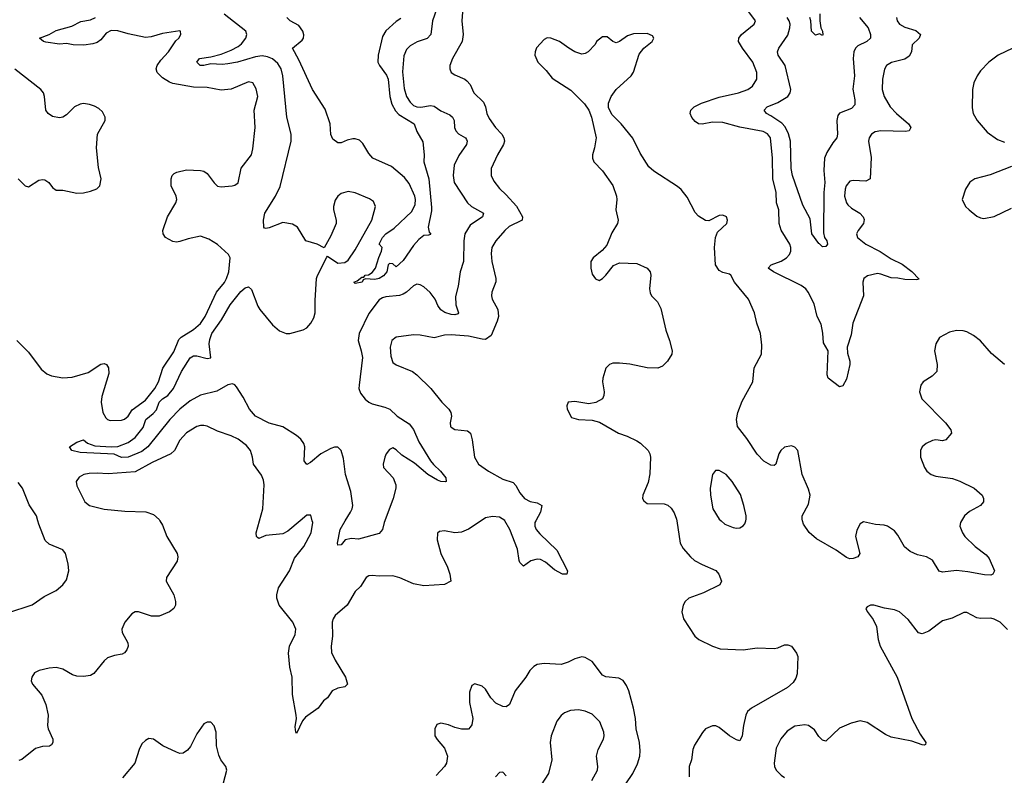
# Model space of a CAD drawing. Header units: inches. Extents: x 1954678 to 2060271, y 904822 to 1016299.
# Tile 330 of 403: x 2021778 to 2027509, y 968519 to 972917. Entities that reach past the tile are written whole.
import ezdxf

# ---------------------------------------------------------------- set-up
doc = ezdxf.new("R2010")
doc.units = ezdxf.units.IN
doc.header["$MEASUREMENT"] = 0
doc.layers.add('C0926', color=7, linetype='Continuous')
doc.layers.add('C0927', color=7, linetype='Continuous')

msp = doc.modelspace()

# ---------------------------------------------------------------- linework, layer by layer
at = {"layer": 'C0926', "color": 5}
for points, elevation in [([(2021710, 969464), (2021850, 969511.1), (2021920.8, 969559.2), (2021990, 969595.4), (2022030, 969628.4), (2022050, 969656), (2022063.9, 969710), (2022059.9, 969750), (2022045.2, 969810), (2022030, 969830.8), (2021950, 969864.1), (2021926.2, 969886.2), (2021890, 969980.5), (2021884.5, 970000)], 580), ([(2022594.7, 970000), (2022610, 969974.8), (2022634.9, 969910), (2022695.3, 969810), (2022698.7, 969790), (2022695.1, 969764.9), (2022633, 969670), (2022630.6, 969650), (2022676, 969570), (2022685.8, 969530), (2022684.4, 969510), (2022674.6, 969490), (2022650.4, 969470), (2022590, 969445), (2022545.4, 969445.4), (2022470, 969470.8), (2022450, 969469.8), (2022430, 969458.5), (2022390, 969411.1), (2022372.4, 969370), (2022374, 969350), (2022408.4, 969290), (2022410.4, 969270), (2022401.6, 969250), (2022387.6, 969232.4), (2022375.1, 969224.9), (2022330, 969216.8), (2022290, 969202.5), (2022270, 969185.3), (2022210, 969111.8), (2022190, 969101), (2022150, 969093.6), (2022110, 969095.8), (2022084.6, 969104.6), (2022030, 969136.2), (2021990, 969145.8), (2021950, 969143.2), (2021890.6, 969130), (2021865.1, 969114.9), (2021848, 969090), (2021845.5, 969070), (2021852.9, 969050), (2021906.1, 968986.1), (2021931.2, 968931.2), (2021944, 968870), (2021940.2, 968810), (2021943.5, 968790), (2021970.2, 968730), (2021970.2, 968710), (2021963.1, 968696.9), (2021951.2, 968688.8), (2021910, 968687.9), (2021870, 968676.1), (2021790, 968611.9), (2021773.8, 968606.2)], 580), ([(2023410.1, 970000), (2023339.1, 969940.9), (2023310, 969924.2), (2023210, 969915.1), (2023170, 969898), (2023163, 969903), (2023156, 969910), (2023155.1, 969930), (2023173.8, 970000)], 580), ([(2024464.5, 970000), (2024390, 969950.9), (2024350, 969933.5), (2024310, 969929.6), (2024250, 969941.6), (2024221.7, 969938.3), (2024210, 969928), (2024208.7, 969890), (2024229.2, 969809.2), (2024268.4, 969730), (2024282.4, 969690), (2024288, 969650), (2024249.8, 969629.8), (2024130, 969622.3), (2024070, 969632.8), (2023990, 969668.8), (2023950, 969680.3), (2023870, 969679), (2023830, 969682.9), (2023810, 969680.8), (2023794.6, 969670), (2023761.3, 969618.7), (2023730, 969589.5), (2023684.2, 969510), (2023614.5, 969450), (2023601.9, 969430), (2023596.1, 969410), (2023599.4, 969330), (2023590.2, 969270), (2023593.4, 969233.4), (2023614.3, 969190), (2023674.8, 969090), (2023685.7, 969050), (2023670, 969034.3), (2023630, 969026.4), (2023597.1, 969010), (2023570.4, 968970), (2023547.2, 968952.8), (2023514.9, 968910), (2023442, 968858), (2023424.4, 968835.6), (2023390, 968762), (2023385.2, 968770), (2023382, 968802), (2023389.6, 968850), (2023387.8, 968870), (2023365.8, 968990), (2023363.5, 969090), (2023351, 969149), (2023343.5, 969230), (2023348.6, 969270), (2023381.2, 969338.8), (2023385, 969370), (2023368.5, 969410), (2023289.2, 969510), (2023274, 969550), (2023275.2, 969570), (2023285.2, 969610), (2023349.1, 969710), (2023377.6, 969782.4), (2023432.8, 969850), (2023475.1, 969930), (2023483.5, 969990), (2023481.1, 970000)], 580), ([(2023904.1, 970000), (2023900.3, 969990), (2023890.3, 969949.7), (2023870, 969927.3), (2023750, 969892.7), (2023710, 969898), (2023672, 969890), (2023650, 969861.2), (2023630, 969858), (2023628, 969870), (2023643.5, 969950), (2023673.4, 970000)], 560), ([(2024782.9, 970000), (2024777.4, 969990), (2024777.3, 969970), (2024784.7, 969950), (2024804.8, 969924.8), (2024903.7, 969830), (2024966, 969710), (2024962, 969690), (2024938, 969690), (2024890, 969715.1), (2024838.8, 969758.8), (2024810, 969774.5), (2024790, 969776.8), (2024753.3, 969766.7), (2024710, 969735.6), (2024690, 969758), (2024685.5, 969770), (2024674.8, 969834.8), (2024631.4, 969950), (2024602.4, 970000)], 580), ([(2025602.8, 970000), (2025623.1, 969870), (2025639.2, 969839.2), (2025682.6, 969790), (2025706.7, 969770), (2025750, 969745.5), (2025830, 969710.3), (2025848.4, 969690), (2025862.4, 969650), (2025852.7, 969627.3), (2025759, 969581), (2025672.4, 969550), (2025652, 969530), (2025639.5, 969510), (2025631.8, 969470), (2025642.3, 969430), (2025708.2, 969328.2), (2025730.6, 969310), (2025810.3, 969270.3), (2025855.8, 969255.8), (2025989.7, 969250.3), (2026070, 969260.4), (2026170, 969257.3), (2026190, 969261), (2026230, 969278.8), (2026250, 969279.1), (2026270, 969270.6), (2026299.5, 969230), (2026306.7, 969210), (2026302.6, 969110), (2026295.7, 969084.3), (2026281, 969059), (2026246.7, 969030), (2026037.6, 968910), (2026014.9, 968890), (2026004.7, 968870), (2025990.2, 968809.8), (2025982.6, 968750), (2025970, 968719.3), (2025950, 968726), (2025909.8, 968749.8), (2025850, 968798.4), (2025830, 968807.3), (2025810, 968807.3), (2025770, 968789.4), (2025751.6, 968768.4), (2025705.3, 968694.7), (2025696, 968670), (2025687.9, 968610), (2025675.5, 968570), (2025674.5, 968510)], 620), ([(2025861.6, 970000), (2025881.7, 969981.7), (2025930, 969962), (2025950, 969957.3), (2025970, 969958.8), (2025989.5, 969970.5), (2025998, 969982), (2026003.8, 970000)], 640), ([(2027259.6, 970000), (2027254, 969990), (2027250.2, 969970), (2027265.2, 969930), (2027280.2, 969910), (2027340.2, 969850), (2027402.8, 969802.8), (2027421.8, 969781.8), (2027451.8, 969710), (2027442.8, 969690), (2027430, 969684.7), (2027394.1, 969685.9), (2027295.8, 969704.2), (2027230, 969710.9), (2027150, 969701.3), (2027130, 969706.6), (2027090.5, 969770.5), (2027057, 969790), (2027002.9, 969802.9), (2026961.3, 969821.3), (2026928.7, 969848.7), (2026890, 969916.9), (2026870, 969942.4), (2026830, 969968.6), (2026810, 969975.3), (2026759.5, 969979.5), (2026690, 969993.6), (2026670, 969983.7), (2026650, 969945.2), (2026643.2, 969910), (2026668, 969810), (2026656, 969790), (2026630, 969780.5), (2026610, 969778.9), (2026590, 969786), (2026530, 969829.7), (2026415.2, 969895.2), (2026372.5, 969932.5), (2026340.9, 969980.9), (2026335.1, 970000)], 620), ([(2027527.5, 969367.5), (2027484.5, 969410), (2027450, 969428), (2027430, 969433), (2027370, 969431.2), (2027350, 969435.8), (2027290, 969466.6), (2027273.5, 969466.5), (2027205.8, 969434.2), (2027150, 969417.8), (2027070, 969358.8), (2027030, 969342.3), (2027009.1, 969349.1), (2026950, 969425.1), (2026899, 969470), (2026870, 969482), (2026811.8, 969491.8), (2026750, 969509.2), (2026730, 969509.2), (2026710, 969499), (2026702.8, 969490), (2026710, 969472), (2026746, 969426), (2026764.9, 969384.9), (2026774.9, 969310), (2026787, 969270), (2026884.7, 969090), (2026970.2, 968850), (2027019.7, 968759.7), (2027053, 968710), (2027050, 968698), (2027045.4, 968694.6), (2027030, 968696.2), (2026970, 968718.7), (2026850, 968742), (2026817.3, 968757.3), (2026710, 968825.7), (2026670, 968836), (2026616.7, 968823.3), (2026550, 968793.3), (2026470, 968718), (2026450, 968724.5), (2026430, 968744.5), (2026404.8, 968784.8), (2026370, 968809.6), (2026347.1, 968812.9), (2026290, 968804.7), (2026244.2, 968775.8), (2026208.2, 968731.8), (2026181.8, 968678.2), (2026169, 968590), (2026171.5, 968570), (2026182, 968550), (2026210, 968520.2), (2026230, 968505.8)], 640), ([(2025305.8, 968470), (2025347, 968530), (2025374.6, 968585.4), (2025387.2, 968630), (2025390, 968662), (2025386.5, 968710), (2025365.9, 968790), (2025362.4, 968850), (2025350.5, 968910), (2025322.9, 969010), (2025310, 969041.6), (2025290, 969071.1), (2025264.9, 969084.9), (2025190, 969092.5), (2025170, 969102.4), (2025110, 969180.9), (2025070, 969205.7), (2025050, 969208.2), (2025010, 969197.4), (2024970, 969177.7), (2024930, 969164.8), (2024830, 969170.8), (2024790, 969163.8), (2024770, 969151.9), (2024748.1, 969130), (2024724.5, 969090), (2024662, 969010), (2024630, 968932.3), (2024610, 968918.7), (2024590, 968918.9), (2024550, 968939.8), (2024519.8, 968970), (2024490, 969020.7), (2024470, 969037.6), (2024427.7, 969052.3), (2024410, 969042), (2024396.7, 969003.3), (2024396.1, 968943.9), (2024416.1, 968850), (2024410, 968813.2), (2024401, 968799), (2024390, 968788.4), (2024350, 968787.1), (2024310, 968796.8), (2024273.1, 968813.1), (2024230, 968822.7), (2024205.3, 968814.7), (2024194, 968790), (2024194.9, 968750), (2024207.3, 968727.3), (2024250, 968677.1), (2024267.4, 968630), (2024262.3, 968590), (2024250.3, 968570), (2024201.7, 968518.3)], 620), ([(2025107.8, 968490), (2025141.7, 968550), (2025144, 968570), (2025135.1, 968630), (2025144.8, 968670), (2025176, 968730), (2025180.4, 968750), (2025178, 968770), (2025155.4, 968830), (2025110, 968875.1), (2025070, 968892.4), (2025030, 968899.8), (2024984.2, 968895.8), (2024950, 968883.6), (2024930, 968867.3), (2024905.5, 968834.5), (2024872.2, 968750), (2024866.7, 968710), (2024875.8, 968610), (2024855.8, 968530), (2024770, 968397.2)], 640), ([(2022964.1, 968475.9), (2022984.7, 968550), (2022978.7, 968570), (2022949.7, 968609.7), (2022936.6, 968636.6), (2022923.6, 968690), (2022920.9, 968770), (2022910, 968808), (2022890, 968829), (2022870, 968829), (2022850, 968819), (2022810, 968761.2), (2022773, 968687), (2022755.2, 968664.8), (2022730, 968648), (2022710, 968645.4), (2022690, 968653.1), (2022610.7, 968690.7), (2022557.2, 968730), (2022530, 968732.8), (2022510, 968721.6), (2022490, 968702), (2022473.4, 968670), (2022448.9, 968590), (2022376.3, 968503.7)], 620), ([(2024610, 968515.3), (2024590, 968537.2), (2024570, 968536), (2024547.3, 968510)], 640)]:
    msp.add_lwpolyline(points, dxfattribs=dict(at, elevation=elevation))
at = {"layer": 'C0927', "color": 5}
for points, elevation in [([(2024359.6, 973010), (2024352.2, 972910), (2024358.8, 972830), (2024354.4, 972790), (2024298, 972690), (2024282.7, 972650), (2024282.6, 972630), (2024289.2, 972609.2), (2024310, 972594.9), (2024370, 972571.4), (2024381.5, 972561.5), (2024399.6, 972539.6), (2024422.4, 972490), (2024477.5, 972437.5), (2024489.3, 972410), (2024496.3, 972370), (2024510, 972341.3), (2024547.9, 972290), (2024585.2, 972250), (2024596.9, 972230), (2024600.2, 972210), (2024594.7, 972190), (2024558.5, 972130), (2024522.7, 972050), (2024522, 972010), (2024537.8, 971977.8), (2024570, 971934.9), (2024610, 971898), (2024670.6, 971830.6), (2024704.7, 971770), (2024703.1, 971750), (2024627.6, 971712.4), (2024602.3, 971690), (2024548.9, 971630), (2024526.9, 971590), (2024523.2, 971556.8), (2024526, 971510), (2024550.3, 971410), (2024550.3, 971390.3), (2024526, 971330), (2024524.6, 971310), (2024527.6, 971290), (2024561.3, 971230), (2024564.7, 971190), (2024557.7, 971162.3), (2024521.5, 971078.5), (2024490, 971056.4), (2024470, 971057.1), (2024390, 971075.4), (2024290, 971082), (2024250, 971079.8), (2024190, 971066), (2024110, 971079.8), (2024070, 971082), (2023970, 971069.6), (2023944.2, 971050), (2023934.3, 971010), (2023938, 970958), (2023950, 970920.7), (2023968.7, 970908.7), (2024064, 970870), (2024090, 970850.4), (2024171.8, 970770), (2024235.3, 970690), (2024276.4, 970650), (2024288.5, 970630), (2024292.2, 970610), (2024283.7, 970570), (2024285.3, 970550), (2024290, 970544.4), (2024311.8, 970531.8), (2024384.9, 970524.9), (2024401.3, 970510), (2024412.3, 970472.3), (2024426, 970370), (2024449.1, 970330), (2024506.3, 970290), (2024590, 970242), (2024650, 970222.8), (2024666.2, 970206.2), (2024690, 970163.2), (2024716.5, 970130), (2024750, 970112.4), (2024790, 970104.9), (2024817.1, 970090), (2024810.3, 970050), (2024782.9, 970000)], 580), ([(2021762, 971050), (2021830, 970982.4), (2021903.6, 970883.6), (2021936.3, 970856.3), (2021963.6, 970843.6), (2022030, 970832.4), (2022083.8, 970836.2), (2022177.4, 970862.6), (2022250, 970911.6), (2022270, 970915.8), (2022282.8, 970910), (2022294.9, 970890), (2022296.7, 970856.7), (2022256.4, 970723.6), (2022252.8, 970690), (2022261.2, 970630), (2022280, 970600), (2022290.2, 970590.2), (2022304.9, 970584.9), (2022370, 970586.2), (2022389, 970591), (2022409.9, 970610.1), (2022433.2, 970646.8), (2022510, 970702.5), (2022564, 970770), (2022585.5, 970810), (2022612, 970888), (2022675.6, 970984.4), (2022704.5, 971055.5), (2022717.7, 971070), (2022790, 971114.2), (2022830, 971147.8), (2022857.1, 971190), (2022923.6, 971330), (2022970, 971387.2), (2022981.3, 971410), (2022994.6, 971450), (2023002.8, 971530), (2022992.9, 971550), (2022930, 971607.5), (2022878.9, 971638.9), (2022830, 971657), (2022758.2, 971641.8), (2022710, 971625.7), (2022690, 971622.2), (2022670, 971625.7), (2022626, 971650), (2022614, 971670), (2022610.9, 971690), (2022639, 971770), (2022687.2, 971850), (2022692.8, 971870), (2022689.8, 971890), (2022660.4, 971950), (2022659.8, 971990), (2022665.4, 972010), (2022678, 972022), (2022693.2, 972030), (2022750, 972042.2), (2022830, 972038.6), (2022850, 972034.4), (2022870, 972020.8), (2022910, 971967.7), (2022930, 971948.3), (2022950, 971943.2), (2023015.3, 971950), (2023030, 971952.9), (2023050, 971966.7), (2023067.6, 972052.4), (2023126.6, 972130), (2023135.6, 972164.4), (2023148.1, 972290), (2023142.7, 972390), (2023163.5, 972470), (2023154.1, 972514.1), (2023135.1, 972550), (2023110, 972554.3), (2023010, 972512), (2022950, 972507.3), (2022870, 972522.5), (2022790, 972523.9), (2022670, 972546.1), (2022650, 972552.5), (2022610, 972578.6), (2022578.2, 972610), (2022572.8, 972630), (2022578.5, 972650), (2022598.7, 972681.3), (2022644.8, 972730), (2022686.6, 972793.4), (2022705.1, 972810), (2022717, 972830), (2022714, 972850), (2022710, 972851.5), (2022610, 972836.5), (2022544, 972816), (2022510, 972812.4), (2022410, 972834.4), (2022350, 972852.7), (2022310, 972853.3), (2022281, 972839), (2022250, 972799.3), (2022230, 972782.9), (2022204.5, 972775.5), (2022150.7, 972769.3), (2022090.1, 972769.9), (2022050, 972777.3), (2022010, 972774.2), (2021930, 972786.4), (2021917.2, 972790), (2021894, 972810), (2021949.8, 972830.2), (2021990, 972854.4), (2022081.5, 972878.5), (2022134.7, 972905.3), (2022190, 972915.7), (2022219.4, 972930)], 580), ([(2023673.4, 970000), (2023703.4, 970050), (2023713.2, 970070), (2023716.5, 970090), (2023705.6, 970170), (2023674.6, 970270), (2023662.8, 970362.8), (2023649.8, 970409.8), (2023630, 970428.5), (2023610, 970428.9), (2023590, 970421), (2023530.1, 970389.9), (2023470, 970339.1), (2023448.5, 970328.5), (2023434.3, 970350), (2023437.2, 970430), (2023432, 970450), (2023414.8, 970474.8), (2023390, 970496.8), (2023310, 970547.9), (2023230, 970567.7), (2023149.8, 970610), (2023115.3, 970650), (2023079.6, 970719.6), (2023039.7, 970779.7), (2023030, 970791), (2023016.6, 970796.6), (2022990, 970791.5), (2022925.5, 970754.5), (2022830, 970731.4), (2022770, 970699), (2022709.8, 970650.2), (2022652.5, 970590), (2022524.1, 970430), (2022490, 970404.5), (2022410.5, 970370), (2022370, 970368.7), (2022328.5, 970388.5), (2022130, 970397.6), (2022082, 970410), (2022068, 970430), (2022110, 970458), (2022149.1, 970470.9), (2022172.7, 970452.7), (2022215.8, 970435.8), (2022310, 970430.2), (2022350, 970432.7), (2022410, 970455.9), (2022450, 970485.6), (2022496, 970544), (2022512.4, 970590), (2022555, 970625), (2022573.5, 970646.5), (2022590, 970690.1), (2022609.2, 970710), (2022639.9, 970730), (2022672.9, 970770), (2022719, 970870), (2022770.3, 970949.7), (2022790, 970959.6), (2022810, 970959.7), (2022870, 970945.4), (2022890.5, 970949.5), (2022880.6, 971030), (2022884.1, 971055.9), (2022896.6, 971090), (2022953.1, 971170), (2023003.1, 971256.9), (2023064.5, 971335.5), (2023090, 971356.6), (2023110, 971361.2), (2023126.8, 971346.8), (2023164.6, 971250), (2023176.8, 971230), (2023250, 971141.7), (2023290, 971105.4), (2023330, 971089.5), (2023350, 971090.2), (2023427.8, 971112.2), (2023450, 971123.9), (2023473.5, 971150), (2023490, 971182.4), (2023497, 971210), (2023497.5, 971282.5), (2023506.6, 971410), (2023511.5, 971428.5), (2023565.6, 971534.4), (2023570, 971541), (2023630, 971500.3), (2023670, 971504.2), (2023690, 971517.7), (2023730, 971577.4), (2023827.5, 971750), (2023849.6, 971829.6), (2023838, 971858), (2023814.7, 971874.7), (2023730, 971909.7), (2023690, 971916), (2023650, 971905.1), (2023630, 971889.7), (2023614, 971866), (2023604.5, 971830), (2023605.2, 971810), (2023620.7, 971750), (2023619.7, 971730), (2023590, 971658), (2023550, 971588.7), (2023509.8, 971609.8), (2023443.6, 971630), (2023394.7, 971710), (2023366.2, 971726.2), (2023310, 971736.8), (2023230, 971705.6), (2023210, 971700.9), (2023203.9, 971703.9), (2023199.3, 971710), (2023197.6, 971750), (2023204.7, 971790), (2023266.9, 971890), (2023295, 971945), (2023358.7, 972210), (2023359.2, 972250), (2023333.3, 972350), (2023309.2, 972590), (2023300.2, 972630), (2023281.5, 972661.5), (2023250, 972688.6), (2023221.2, 972701.2), (2023190, 972706.2), (2023150, 972700.4), (2023046, 972670), (2022990, 972658.8), (2022955.9, 972655.9), (2022890, 972659.7), (2022850, 972649.8), (2022829, 972650), (2022809.3, 972670), (2022824, 972690), (2022890, 972700.4), (2022950, 972716.9), (2023010, 972738.5), (2023050, 972759.7), (2023070, 972776.5), (2023094.3, 972810), (2023099.4, 972830), (2023094.4, 972850), (2022969.2, 972949.2)], 560), ([(2023995.8, 972924.2), (2023970, 972906.6), (2023910, 972852.7), (2023890, 972818.7), (2023864.1, 972710), (2023863.5, 972670), (2023871.8, 972650), (2023914.1, 972594.1), (2023923.6, 972570), (2023932.6, 972470), (2023944.3, 972424.3), (2023965.6, 972385.6), (2023984.7, 972364.7), (2024073.4, 972310), (2024090, 972266), (2024125.1, 972205.1), (2024132.2, 972130), (2024130.5, 972090), (2024159.8, 971990), (2024175.9, 971824.1), (2024175.8, 971804.2), (2024156.4, 971710), (2024160.7, 971680.7), (2024170.7, 971669.3), (2024170, 971666), (2024158, 971662), (2024130, 971661.2), (2024102, 971638), (2024070, 971601.6), (2024010, 971514.7), (2023970, 971479), (2023950, 971495.1), (2023930, 971498), (2023923.8, 971490), (2023914.8, 971450), (2023894.9, 971425.1), (2023870.8, 971410), (2023844.9, 971404.9), (2023791, 971409), (2023778, 971402), (2023771.3, 971390), (2023730, 971381.2), (2023723.7, 971390), (2023743.2, 971396.8), (2023770, 971418), (2023782, 971418), (2023788, 971430), (2023807.5, 971432.5), (2023830, 971444.9), (2023849.4, 971470), (2023867.7, 971532.3), (2023884, 971570), (2023888, 971590), (2023869.7, 971610), (2023889.7, 971650), (2023910, 971670.3), (2023957.5, 971702.5), (2024059.7, 971800.3), (2024079.7, 971840.3), (2024081.9, 971870), (2024078.3, 971890), (2024044.1, 971964.1), (2024018.3, 971998.3), (2023942.2, 972062.2), (2023833.1, 972110), (2023810, 972138.5), (2023775.8, 972195.8), (2023755.5, 972215.5), (2023730, 972223.5), (2023717.6, 972222.4), (2023684.8, 972215.2), (2023650, 972200.7), (2023630, 972200.9), (2023601.3, 972221.3), (2023588.7, 972248.7), (2023585.3, 972310), (2023555.7, 972395.7), (2023482.7, 972510), (2023403.2, 972683.2), (2023365.1, 972750), (2023422.3, 972797.7), (2023429.6, 972810), (2023431.3, 972828.7), (2023425.4, 972850), (2023402.5, 972882.5), (2023352.7, 972910), (2023332.7, 972930)], 540), ([(2024204.2, 972975.8), (2024180.5, 972910), (2024170.9, 972830), (2024150, 972806.8), (2024092.3, 972787.7), (2024050, 972763.5), (2024030, 972742.4), (2024013.1, 972706.9), (2024007.2, 972612.8), (2024016.6, 972516.6), (2024030, 972470.3), (2024050, 972435.8), (2024070, 972417.8), (2024090, 972409.1), (2024113, 972407), (2024170, 972417.1), (2024190, 972413.7), (2024230, 972386.3), (2024282.4, 972362.4), (2024296.9, 972350), (2024306.4, 972330), (2024308.4, 972290), (2024316, 972270), (2024332.8, 972252.8), (2024372.2, 972230), (2024379, 972219), (2024383.1, 972210), (2024379.1, 972190), (2024334.3, 972125.7), (2024307.2, 972070), (2024301.8, 972010), (2024306.7, 971970), (2024384.2, 971850), (2024408.8, 971828.8), (2024477.7, 971790), (2024472.6, 971770), (2024400, 971720), (2024369.5, 971670), (2024363.5, 971630), (2024360.5, 971510), (2024341.9, 971450), (2024330, 971366.6), (2024314, 971306), (2024316.6, 971256.6), (2024332.2, 971210), (2024330, 971204.5), (2024310, 971199.8), (2024290, 971201.8), (2024253.2, 971213.2), (2024230, 971227.6), (2024212.4, 971252.4), (2024195.7, 971290), (2024168.1, 971328.1), (2024130, 971361.6), (2024110, 971374), (2024090, 971378), (2024070, 971367.8), (2024029.4, 971330.6), (2024010, 971318.7), (2023988.3, 971311.7), (2023910, 971304.3), (2023890, 971298.6), (2023870, 971286.2), (2023810, 971207.6), (2023753.7, 971090), (2023747.6, 971050), (2023766.4, 970990), (2023772.7, 970950), (2023753.4, 970790), (2023752.8, 970770), (2023762.5, 970742.5), (2023788.8, 970708.8), (2023810.8, 970690.8), (2023830, 970681.1), (2023902.6, 970662.6), (2023932.7, 970650), (2023974.4, 970610), (2024044.9, 970564.9), (2024070, 970532), (2024100.5, 970460.5), (2024169.2, 970349.2), (2024187.1, 970327.1), (2024228.4, 970290), (2024259.3, 970250), (2024261, 970230), (2024253.7, 970226.3), (2024230, 970228.2), (2024210, 970236.4), (2024153.3, 970270), (2024075.7, 970335.7), (2024001.7, 970381.7), (2023970, 970414), (2023950, 970425.2), (2023930, 970416), (2023910.5, 970390), (2023903.1, 970370), (2023894.4, 970330), (2023895.5, 970310), (2023952, 970250), (2023967, 970210), (2023967, 970190), (2023952.7, 970130), (2023904.1, 970000)], 560), ([(2026882, 972930), (2026885.7, 972910), (2026898.7, 972890), (2026930, 972873.4), (2026993.1, 972853.1), (2027020.3, 972830), (2027013.7, 972810), (2026973, 972770), (2026969.1, 972730), (2026955.9, 972704.1), (2026930, 972686.5), (2026851.8, 972668.2), (2026823.1, 972650), (2026812, 972628), (2026800.2, 972570), (2026797.2, 972510), (2026809.2, 972470), (2026845.5, 972410), (2026882, 972370), (2026951.4, 972310), (2026964.9, 972290), (2026954.8, 972270), (2026934.1, 972265.9), (2026790, 972269.8), (2026756.7, 972263.3), (2026735.3, 972250), (2026722.4, 972230), (2026718, 972210), (2026734.8, 972114.8), (2026728.7, 971991.3), (2026703.1, 971976.9), (2026630, 971980.4), (2026610, 971976.3), (2026589.2, 971950), (2026582.2, 971930), (2026579.7, 971890), (2026590.2, 971850.2), (2026599, 971839), (2026620, 971820), (2026667.2, 971790), (2026687.2, 971770), (2026693.1, 971753.1), (2026689, 971730), (2026658.5, 971690), (2026649.2, 971670), (2026654.3, 971650), (2026702.7, 971610), (2026786.9, 971566.9), (2026850, 971525.6), (2026914.1, 971494.1), (2026971.3, 971451.3), (2027013, 971407), (2026997.6, 971402.4), (2026930, 971403.9), (2026890, 971413.2), (2026850, 971415.2), (2026790, 971436.6), (2026770, 971438.9), (2026713.6, 971426.4), (2026691.3, 971410), (2026685.4, 971390), (2026688.7, 971310), (2026626.7, 971150), (2026617.6, 971082.4), (2026593.7, 971010), (2026596.7, 970976.7), (2026610.3, 970930), (2026610.2, 970910), (2026590, 970825.2), (2026570, 970785.2), (2026550, 970780.9), (2026483.6, 970830), (2026478.7, 970850), (2026482.9, 970990), (2026456.6, 971036.6), (2026453.1, 971093.1), (2026444, 971144), (2026419.8, 971190), (2026403.1, 971263.1), (2026368.1, 971330), (2026353.8, 971350), (2026327.3, 971370), (2026166, 971450), (2026135.4, 971470), (2026151.6, 971490), (2026210, 971511.1), (2026241.1, 971530), (2026258.7, 971550), (2026266, 971570), (2026267.1, 971590), (2026260.8, 971610), (2026210.8, 971690.8), (2026198.8, 971730), (2026196.6, 971810), (2026183.4, 971850), (2026182, 971910), (2026161.8, 971990), (2026160.2, 972110), (2026147.8, 972230), (2026130, 972252.5), (2026105.6, 972265.6), (2025970, 972290.4), (2025870, 972318), (2025810, 972320.7), (2025750, 972308.5), (2025730, 972311.1), (2025710, 972324), (2025690, 972346.9), (2025681.2, 972370), (2025684.5, 972390), (2025703.5, 972410), (2025746.3, 972430), (2025850, 972466.1), (2025962, 972490), (2026015.8, 972510), (2026043.9, 972530), (2026068.7, 972570), (2026067.8, 972610), (2026046, 972670), (2025986, 972750), (2025962.3, 972790), (2025964, 972810), (2025979.7, 972830), (2026054, 972890), (2026061.1, 972910), (2026016.1, 972970)], 580), ([(2026665.2, 972930), (2026716.5, 972870), (2026731.1, 972830), (2026730.2, 972810), (2026708.7, 972790), (2026656.3, 972763.7), (2026643, 972750), (2026633, 972730), (2026630.1, 972690), (2026636.3, 972590), (2026628, 972512), (2026639.3, 972450), (2026638.9, 972421.1), (2026620.5, 972399.5), (2026550, 972371.9), (2026540.7, 972359.3), (2026534.4, 972330), (2026538.4, 972250), (2026534, 972230), (2026510, 972199.7), (2026476.2, 972143.8), (2026462.8, 972110), (2026458.7, 972038.7), (2026465.1, 971970), (2026459.3, 971910), (2026457, 971677), (2026463, 971650), (2026475.8, 971630), (2026480.5, 971610), (2026470, 971596), (2026450, 971594), (2026433.1, 971613.1), (2026430, 971614), (2026389.1, 971670), (2026378.2, 971758.2), (2026336.5, 971836.5), (2026276.5, 972010), (2026268.6, 972050), (2026264.5, 972210), (2026252.9, 972252.9), (2026232.6, 972292.6), (2026213.6, 972313.6), (2026150, 972358), (2026125.1, 972370), (2026111.3, 972390), (2026129.6, 972410), (2026190, 972434), (2026250, 972469.2), (2026262.5, 972490), (2026266, 972510), (2026234.2, 972650), (2026192.3, 972710), (2026188.5, 972730), (2026196.9, 972750), (2026250, 972825.7), (2026261.3, 972870), (2026261.9, 972890), (2026256.4, 972910), (2026244.2, 972930)], 560), ([(2026436, 972950), (2026436, 972910), (2026440.4, 972870), (2026450.4, 972850), (2026452.4, 972827.6), (2026450, 972825.2), (2026434, 972834), (2026410, 972825.6), (2026386, 972850), (2026383.5, 972910), (2026378, 972930)], 540), ([(2026335.1, 970000), (2026332.1, 970010), (2026332.1, 970030), (2026370, 970096.3), (2026378.4, 970150), (2026370, 970183.7), (2026333.3, 970270), (2026307.6, 970410), (2026290, 970429.6), (2026270, 970436.9), (2026230, 970428), (2026208.5, 970410), (2026197, 970390), (2026179.1, 970330), (2026170, 970322.9), (2026150, 970324.2), (2026110, 970346.9), (2026070, 970388.3), (2026010, 970479.8), (2025956.5, 970550), (2025950.7, 970590), (2025957.8, 970630), (2025983.3, 970696.7), (2026044.4, 970810), (2026053.6, 970890), (2026095, 970970), (2026097.4, 971022.6), (2026089.1, 971090), (2026069.1, 971150), (2026055.4, 971210), (2026020.2, 971290), (2025939.3, 971390), (2025917.4, 971430), (2025910, 971435.6), (2025870, 971445.9), (2025850, 971457.7), (2025827.1, 971490), (2025822.8, 971590), (2025827.1, 971650), (2025840.3, 971679.7), (2025894, 971730), (2025898, 971750), (2025891.6, 971770), (2025870, 971778.7), (2025850, 971776.9), (2025790, 971746.3), (2025770, 971748.4), (2025730, 971772.3), (2025710, 971794.3), (2025663.2, 971883.2), (2025628.4, 971928.4), (2025606.8, 971946.8), (2025470, 972035.4), (2025440.4, 972060.4), (2025390, 972140.7), (2025347.2, 972227.2), (2025278.7, 972310), (2025225.3, 972365.3), (2025204.8, 972404.8), (2025205.1, 972430), (2025221.1, 972470), (2025249.8, 972510.2), (2025336.3, 972590), (2025350, 972610.7), (2025383.7, 972716.3), (2025410, 972750.6), (2025459, 972790), (2025468.7, 972810), (2025462, 972822), (2025430, 972836), (2025350, 972835.1), (2025316.7, 972823.3), (2025270, 972789.2), (2025250, 972781.2), (2025230, 972789), (2025196.6, 972816.6), (2025170, 972817.2), (2025136, 972790), (2025127.1, 972772.9), (2025086.8, 972730), (2025070, 972720.7), (2025050, 972716.9), (2025009.5, 972730), (2024974, 972750), (2024919.6, 972790), (2024870, 972809.7), (2024849.1, 972810.9), (2024830, 972802), (2024786.9, 972753.1), (2024778, 972730), (2024776.9, 972710), (2024794.9, 972670), (2024841.6, 972621.6), (2024876.5, 972576.5), (2024986.5, 972506.5), (2025066, 972426), (2025090.2, 972390.2), (2025106.5, 972350), (2025132.7, 972230), (2025124.4, 972170), (2025112.7, 972130), (2025112.7, 972110), (2025120.5, 972090), (2025170, 972036.4), (2025230, 971952.4), (2025252.7, 971890), (2025254.3, 971870), (2025247.1, 971810), (2025262, 971750), (2025257.3, 971730), (2025224, 971676), (2025195, 971605), (2025167.5, 971572.5), (2025115.8, 971530), (2025103.1, 971510), (2025102, 971470), (2025110, 971436), (2025130, 971408), (2025150, 971399.1), (2025170, 971410.6), (2025190, 971430.5), (2025234.3, 971485.7), (2025270, 971500.7), (2025370, 971497.5), (2025430.3, 971470), (2025447.4, 971450), (2025452.3, 971430), (2025444.6, 971350), (2025447.6, 971327.6), (2025455.5, 971310), (2025490, 971274.8), (2025510, 971236), (2025538.7, 971110), (2025560.3, 971050), (2025575.3, 970990), (2025573.7, 970970), (2025548.7, 970930), (2025519.1, 970900.9), (2025491.6, 970888.4), (2025430, 970891.4), (2025330, 970911.2), (2025270, 970917.9), (2025230, 970917), (2025210.4, 970910), (2025190, 970889.5), (2025172, 970830), (2025170.2, 970810), (2025180.7, 970750), (2025179, 970730), (2025170.2, 970709.8), (2025132, 970688), (2025090, 970681), (2025010, 970695.6), (2024970, 970691.5), (2024962, 970670), (2024964.9, 970650), (2024990, 970601), (2025030.4, 970590.4), (2025110, 970586.5), (2025153.5, 970573.5), (2025263, 970510), (2025313.5, 970493.5), (2025370, 970466), (2025391.7, 970451.7), (2025436, 970410), (2025446.5, 970390), (2025450.2, 970370), (2025445.7, 970274.3), (2025436.1, 970223.9), (2025404.4, 970150), (2025403, 970130), (2025410, 970116), (2025430, 970101.6), (2025530, 970099.5), (2025551.3, 970091.3), (2025570, 970074.9), (2025587.2, 970047.2), (2025601.2, 970010), (2025602.8, 970000)], 620), ([(2027559.5, 972750), (2027473.4, 972710), (2027418, 972670), (2027370, 972618.7), (2027350.2, 972589.8), (2027332.3, 972550), (2027324.2, 972510), (2027322.7, 972402.7), (2027328, 972370), (2027350.3, 972330), (2027410, 972262), (2027470, 972219.7), (2027510, 972203.8)], 620), ([(2021770, 971990.3), (2021810, 971948.9), (2021830, 971944), (2021890, 971981.8), (2021910, 971986.9), (2021924.8, 971984.8), (2021948.6, 971968.6), (2021970, 971939.5), (2021990, 971924.9), (2022030, 971924.6), (2022110, 971907.7), (2022150, 971908.2), (2022190, 971918.4), (2022227.2, 971932.8), (2022245.2, 971950), (2022252.7, 971990), (2022237.4, 972057.4), (2022224.7, 972170), (2022231.6, 972250), (2022275.1, 972330), (2022276, 972350), (2022260.1, 972380.1), (2022239.3, 972399.3), (2022212.8, 972412.8), (2022183.7, 972423.7), (2022150, 972428.5), (2022130, 972425.3), (2022097.6, 972410), (2022050, 972362.7), (2022030, 972349.8), (2022010, 972344.6), (2021970, 972353.2), (2021944, 972370), (2021930.8, 972390), (2021922.4, 972470), (2021916, 972490), (2021901.8, 972510), (2021749.2, 972629.2)], 620), ([(2027550, 972062.6), (2027427.2, 972012.8), (2027337.3, 971990), (2027308.7, 971971.3), (2027282.6, 971930), (2027264.4, 971870), (2027282.4, 971830), (2027304.4, 971810), (2027350, 971773.7), (2027370, 971762.6), (2027390, 971758.9), (2027450, 971771.4), (2027550, 971820.7)], 620), ([(2027510, 970909.8), (2027434.5, 970974.5), (2027370, 971047.4), (2027330, 971078.2), (2027290, 971100.8), (2027270, 971106.6), (2027231.4, 971108.6), (2027190, 971099.1), (2027132.7, 971067.3), (2027110.3, 971030), (2027102, 970990), (2027118.3, 970910), (2027116.5, 970870), (2027090, 970841.3), (2027037.1, 970810), (2027022.4, 970790), (2027015.3, 970750), (2027028.8, 970710), (2027167.6, 970570), (2027197.1, 970530), (2027202, 970510), (2027168.9, 970471.1), (2027150, 970465.7), (2027110, 970471), (2027091.6, 970468.4), (2027054, 970450), (2027030.7, 970430), (2027020.5, 970410), (2027020.3, 970370), (2027043.6, 970310), (2027058.7, 970290), (2027083, 970270), (2027110, 970260.9), (2027207.1, 970247.1), (2027249.6, 970230.4), (2027332.7, 970190), (2027380.5, 970150), (2027387.7, 970130), (2027387.3, 970110), (2027370.8, 970090), (2027306.2, 970053.8), (2027276.5, 970030), (2027259.6, 970000)], 620), ([(2023173.8, 970000), (2023192.6, 970070), (2023200.4, 970210), (2023197, 970237), (2023186.5, 970266.5), (2023139.7, 970330), (2023133.8, 970370), (2023120.8, 970410), (2023097.7, 970437.7), (2023050, 970475.3), (2023010, 970494.2), (2022930, 970522), (2022870, 970551.1), (2022850, 970555.4), (2022830, 970555.8), (2022810, 970549.6), (2022750, 970512.8), (2022710.3, 970470), (2022678.3, 970410), (2022657.6, 970390), (2022550, 970340.2), (2022450, 970285.9), (2022293.3, 970273.3), (2022230, 970278.5), (2022183.4, 970276.6), (2022150.6, 970270), (2022124.7, 970255.3), (2022107.7, 970230), (2022110, 970204), (2022158, 970110), (2022184.9, 970090), (2022270, 970067.9), (2022390, 970056.5), (2022512.7, 970052.7), (2022557.3, 970037.3), (2022590, 970007.7), (2022594.7, 970000)], 580), ([(2026003.8, 970000), (2026007, 970010), (2026007, 970030), (2025993.6, 970090), (2025972.6, 970152.6), (2025924.2, 970230), (2025890, 970269.6), (2025850, 970292.7), (2025827.7, 970292.3), (2025810.6, 970269.4), (2025797, 970190), (2025798.9, 970150), (2025812.4, 970070), (2025850.3, 970010.3), (2025861.6, 970000)], 640), ([(2021884.5, 970000), (2021875.9, 970030), (2021833.7, 970093.7), (2021794.1, 970190), (2021770, 970223.2)], 580), ([(2023481.1, 970000), (2023472.9, 970032.9), (2023450, 970033.3), (2023410.1, 970000)], 580), ([(2024602.4, 970000), (2024601.5, 970001.5), (2024570, 970022.2), (2024530, 970024.9), (2024490, 970016.8), (2024464.5, 970000)], 580)]:
    msp.add_lwpolyline(points, dxfattribs=dict(at, elevation=elevation))

doc.saveas('drawing.dxf')
